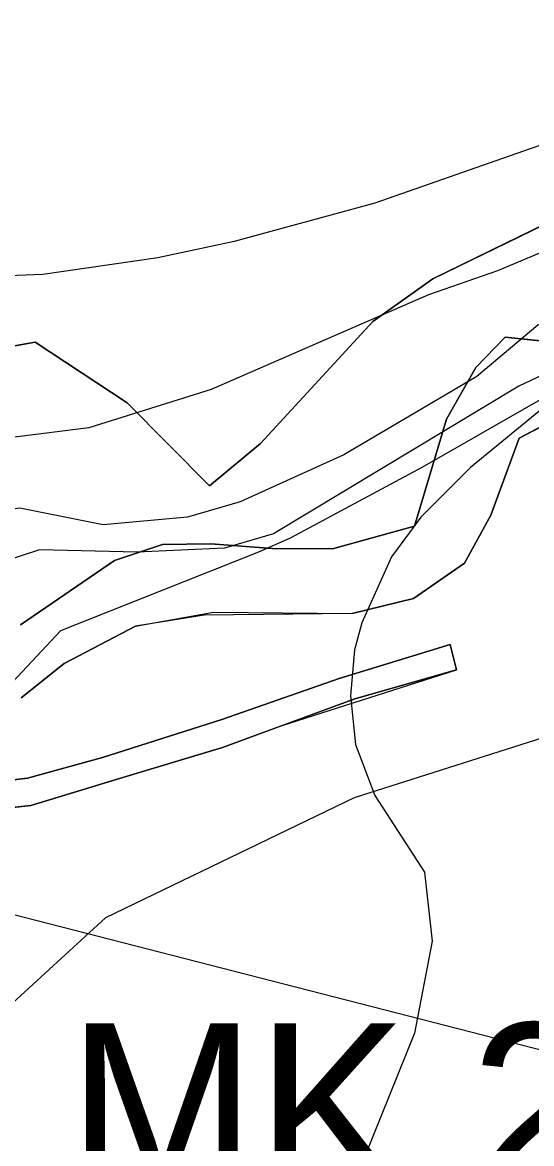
# Model space of a CAD drawing. Extents: x -662620 to -656370, y -1067090 to -1062990.
# Drawn here: x -660833.9 to -660776.8, y -1066138.4 to -1066012.5 of the extents above; entities that cross this region are included whole.
import ezdxf

# ---------------------------------------------------------------- set-up
doc = ezdxf.new("R2010")
doc.units = 0
for name, color, linetype in [('CHRANENE_LOZISKOVE_UZEMI', 7, 'Continuous'), ('LESNÍ_POZEMEK_-_STÁVAJÍCÍ', 7, 'Continuous'), ('LOKÁLNÍ_BIOKORIDOR_-_STÁVAJÍCÍ', 7, 'Continuous'), ('OSTATNÍ_PLOCHA_-_STÁVAJÍCÍ', 7, 'Continuous'), ('Popis_-_Lokální_biokoridor_-_stávající', 7, 'Continuous'), ('Trvalý_trávní_porost_-_stávající', 7, 'Continuous'), ('VODNÍ_PLOCHA_-_STÁVAJÍCÍ', 7, 'Continuous'), ('VODNÍ_TOK', 7, 'Continuous'), ('VRSTEVNICE_ZDŮRAZNĚNÁ', 7, 'Continuous'), ('VRSTEVNICE_ZÁKLADNÍ', 7, 'Continuous')]:
    doc.layers.add(name, color=color, linetype=linetype)

msp = doc.modelspace()

# ---------------------------------------------------------------- linework, layer by layer
at = {"layer": 'CHRANENE_LOZISKOVE_UZEMI'}
for points in [[(-660749.06, -1065989.87), (-660727.1, -1066013.63), (-660738.22, -1066021.29), (-660750.58, -1066027.24), (-660771.76, -1066033.47), (-660787.85, -1066041.31), (-660794.58, -1066046.12), (-660807.16, -1066059.79), (-660812.9, -1066064.54), (-660822.14, -1066055.22), (-660832.45, -1066048.42), (-660849.57, -1066051.53)], [(-660849.57, -1066051.53), (-660832.45, -1066048.42), (-660822.14, -1066055.22), (-660812.9, -1066064.54), (-660807.16, -1066059.79), (-660794.58, -1066046.12), (-660787.85, -1066041.31), (-660771.76, -1066033.47)], [(-660772.98, -1066048.56), (-660779.73, -1066047.87), (-660782.99, -1066051.25), (-660786.29, -1066057.08), (-660789.88, -1066069.08), (-660799.08, -1066071.6), (-660805.87, -1066071.58), (-660812.72, -1066071.06), (-660818.16, -1066071.13), (-660823.54, -1066072.93), (-660834.09, -1066080.16)], [(-660834.09, -1066080.16), (-660823.54, -1066072.93), (-660818.16, -1066071.13), (-660812.72, -1066071.06), (-660805.87, -1066071.58), (-660799.08, -1066071.6), (-660789.88, -1066069.08), (-660786.29, -1066057.08), (-660782.99, -1066051.25), (-660779.73, -1066047.87), (-660772.98, -1066048.56)], [(-660834.02, -1066088.33), (-660829.18, -1066084.47), (-660821.2, -1066080.3), (-660812.44, -1066078.72), (-660796.89, -1066078.87), (-660790.02, -1066077.19), (-660784.27, -1066073.21), (-660781.34, -1066067.83), (-660778.13, -1066059.19), (-660770.53, -1066055.17)], [(-660770.53, -1066055.17), (-660778.13, -1066059.19), (-660781.34, -1066067.83), (-660784.27, -1066073.21), (-660790.02, -1066077.19), (-660796.89, -1066078.87), (-660813.49, -1066079.08), (-660821.2, -1066080.3), (-660829.18, -1066084.47), (-660834.02, -1066088.33)], [(-660854.47, -1066107.21), (-660848.79, -1066109.18), (-660845.77, -1066100.71), (-660840.07, -1066101.18), (-660832.94, -1066100.44), (-660823.37, -1066097.52), (-660811.43, -1066093.9), (-660804.75, -1066091.45), (-660796.57, -1066088.46), (-660785.16, -1066085.21), (-660785.89, -1066082.36), (-660798.34, -1066086.17), (-660811.49, -1066090.76), (-660824.88, -1066095.04), (-660833.32, -1066097.37), (-660839.12, -1066098.03), (-660847.36, -1066096.35), (-660848.12, -1066099.92), (-660848.75, -1066100.82), (-660854.47, -1066107.22)], [(-660840.07, -1066101.18), (-660832.94, -1066100.44), (-660823.37, -1066097.52), (-660811.43, -1066093.9), (-660804.75, -1066091.45), (-660785.16, -1066085.21), (-660785.89, -1066082.36), (-660798.34, -1066086.17), (-660811.49, -1066090.76), (-660824.88, -1066095.04), (-660833.32, -1066097.37), (-660839.12, -1066098.03)], [(-660766.83, -1066130.15), (-660849.17, -1066109.04)]]:
    msp.add_lwpolyline(points, dxfattribs=at)
at = {"layer": 'LESNÍ_POZEMEK_-_STÁVAJÍCÍ'}
for p, q in [((-660787.85, -1066041.31), (-660771.76, -1066033.47)), ((-660794.58, -1066046.12), (-660787.85, -1066041.31)), ((-660807.16, -1066059.79), (-660794.58, -1066046.12)), ((-660849.57, -1066051.53), (-660832.45, -1066048.42)), ((-660832.45, -1066048.42), (-660822.14, -1066055.22)), ((-660779.73, -1066047.87), (-660782.99, -1066051.25)), ((-660772.98, -1066048.56), (-660779.73, -1066047.87)), ((-660782.99, -1066051.25), (-660786.29, -1066057.08)), ((-660822.14, -1066055.22), (-660812.9, -1066064.54)), ((-660786.29, -1066057.08), (-660789.88, -1066069.08)), ((-660812.9, -1066064.54), (-660807.16, -1066059.79)), ((-660789.88, -1066069.08), (-660799.08, -1066071.6)), ((-660818.16, -1066071.13), (-660823.54, -1066072.93)), ((-660812.72, -1066071.06), (-660818.16, -1066071.13)), ((-660805.87, -1066071.58), (-660812.72, -1066071.06)), ((-660799.08, -1066071.6), (-660805.87, -1066071.58)), ((-660823.54, -1066072.93), (-660834.09, -1066080.16))]:
    msp.add_line(p, q, dxfattribs=at)
for points in [[(-660849.57, -1066051.53), (-660832.45, -1066048.42), (-660822.14, -1066055.22), (-660812.9, -1066064.54), (-660807.16, -1066059.79), (-660794.58, -1066046.12), (-660787.85, -1066041.31), (-660771.76, -1066033.47)], [(-660772.98, -1066048.56), (-660779.73, -1066047.87), (-660782.99, -1066051.25), (-660786.29, -1066057.08), (-660789.88, -1066069.08), (-660799.08, -1066071.6), (-660805.87, -1066071.58), (-660812.72, -1066071.06), (-660818.16, -1066071.13), (-660823.54, -1066072.93), (-660834.09, -1066080.16)]]:
    msp.add_lwpolyline(points, dxfattribs=at)
at = {"layer": 'LOKÁLNÍ_BIOKORIDOR_-_STÁVAJÍCÍ'}
for points in [[(-660834.09, -1066080.16), (-660823.54, -1066072.93), (-660818.16, -1066071.13), (-660812.72, -1066071.06), (-660805.87, -1066071.58), (-660801.8, -1066071.59), (-660799.08, -1066071.6), (-660789.88, -1066069.08), (-660789.19, -1066066.79), (-660788.24, -1066063.6), (-660786.29, -1066057.08), (-660782.99, -1066051.25), (-660779.73, -1066047.87), (-660772.98, -1066048.56)], [(-660668.11, -1066095.59), (-660677.41, -1066090.36), (-660696.84, -1066078.55), (-660720.01, -1066063.72), (-660725.96, -1066067.33), (-660733.47, -1066071.05), (-660736.75, -1066073.02), (-660739.23, -1066073.16), (-660742.65, -1066073.93), (-660748.6, -1066075.26), (-660753.95, -1066077.35), (-660760.04, -1066079.48), (-660761.61, -1066080.83), (-660763.95, -1066083.56), (-660766.68, -1066085.82), (-660770.02, -1066088.22), (-660771.43, -1066091.13), (-660771.39, -1066091.51), (-660777.12, -1066093.34)], [(-660777.12, -1066093.34), (-660796.64, -1066099.57), (-660824.55, -1066113.01), (-660844.48, -1066131.28)]]:
    msp.add_lwpolyline(points, dxfattribs=at)
at = {"layer": 'OSTATNÍ_PLOCHA_-_STÁVAJÍCÍ'}
for p, q in [((-660798.34, -1066086.17), (-660785.89, -1066082.36)), ((-660798.34, -1066086.17), (-660785.89, -1066082.36)), ((-660785.89, -1066082.36), (-660785.16, -1066085.21)), ((-660785.89, -1066082.36), (-660785.16, -1066085.21)), ((-660811.49, -1066090.76), (-660798.34, -1066086.17)), ((-660811.49, -1066090.76), (-660798.34, -1066086.17)), ((-660785.16, -1066085.21), (-660796.57, -1066088.46)), ((-660785.16, -1066085.21), (-660796.57, -1066088.46)), ((-660796.57, -1066088.46), (-660811.43, -1066093.9)), ((-660796.57, -1066088.46), (-660811.43, -1066093.9)), ((-660824.88, -1066095.04), (-660811.49, -1066090.76)), ((-660824.88, -1066095.04), (-660811.49, -1066090.76)), ((-660811.43, -1066093.9), (-660823.37, -1066097.52)), ((-660811.43, -1066093.9), (-660823.37, -1066097.52)), ((-660833.32, -1066097.37), (-660824.88, -1066095.04)), ((-660833.32, -1066097.37), (-660824.88, -1066095.04)), ((-660839.12, -1066098.03), (-660833.32, -1066097.37)), ((-660839.12, -1066098.03), (-660833.32, -1066097.37)), ((-660823.37, -1066097.52), (-660832.94, -1066100.44)), ((-660823.37, -1066097.52), (-660832.94, -1066100.44)), ((-660832.94, -1066100.44), (-660840.07, -1066101.18)), ((-660832.94, -1066100.44), (-660840.07, -1066101.18))]:
    msp.add_line(p, q, dxfattribs=at)
msp.add_lwpolyline([(-660848.12, -1066099.92), (-660848.11, -1066099.91), (-660847.36, -1066096.35), (-660844.97, -1066097.16), (-660839.12, -1066098.03), (-660833.32, -1066097.37), (-660824.88, -1066095.04), (-660811.49, -1066090.76), (-660798.34, -1066086.17), (-660785.89, -1066082.36), (-660785.16, -1066085.21), (-660796.57, -1066088.46), (-660811.43, -1066093.9), (-660823.37, -1066097.52), (-660832.94, -1066100.44), (-660840.07, -1066101.18), (-660845.55, -1066100.23)], close=True, dxfattribs=at)
msp.add_lwpolyline([(-660848.12, -1066099.92), (-660848.11, -1066099.91), (-660847.36, -1066096.35), (-660844.97, -1066097.16), (-660839.12, -1066098.03), (-660833.32, -1066097.37), (-660824.88, -1066095.04), (-660811.49, -1066090.76), (-660798.34, -1066086.17), (-660785.89, -1066082.36), (-660785.16, -1066085.21), (-660796.57, -1066088.46), (-660811.43, -1066093.9), (-660823.37, -1066097.52), (-660832.94, -1066100.44), (-660840.07, -1066101.18), (-660845.55, -1066100.23)], close=True, dxfattribs=at)
at = {"layer": 'Trvalý_trávní_porost_-_stávající'}
for p, q in [((-660771.76, -1066033.47), (-660787.85, -1066041.31)), ((-660787.85, -1066041.31), (-660794.58, -1066046.12)), ((-660794.58, -1066046.12), (-660807.16, -1066059.79)), ((-660832.45, -1066048.42), (-660849.57, -1066051.53)), ((-660822.14, -1066055.22), (-660832.45, -1066048.42)), ((-660812.9, -1066064.54), (-660822.14, -1066055.22)), ((-660778.13, -1066059.19), (-660770.53, -1066055.17)), ((-660807.16, -1066059.79), (-660812.9, -1066064.54)), ((-660781.34, -1066067.83), (-660778.13, -1066059.19)), ((-660784.27, -1066073.21), (-660781.34, -1066067.83)), ((-660790.02, -1066077.19), (-660784.27, -1066073.21)), ((-660796.89, -1066078.87), (-660790.02, -1066077.19)), ((-660821.2, -1066080.3), (-660812.44, -1066078.72)), ((-660812.44, -1066078.72), (-660796.89, -1066078.87)), ((-660829.18, -1066084.47), (-660821.2, -1066080.3)), ((-660785.89, -1066082.36), (-660798.34, -1066086.17)), ((-660785.16, -1066085.21), (-660785.89, -1066082.36)), ((-660834.02, -1066088.33), (-660829.18, -1066084.47)), ((-660798.34, -1066086.17), (-660811.49, -1066090.76)), ((-660804.75, -1066091.45), (-660785.16, -1066085.21)), ((-660811.49, -1066090.76), (-660824.88, -1066095.04)), ((-660811.43, -1066093.9), (-660804.75, -1066091.45)), ((-660823.37, -1066097.52), (-660811.43, -1066093.9)), ((-660824.88, -1066095.04), (-660833.32, -1066097.37)), ((-660833.32, -1066097.37), (-660839.12, -1066098.03)), ((-660832.94, -1066100.44), (-660823.37, -1066097.52)), ((-660840.07, -1066101.18), (-660832.94, -1066100.44))]:
    msp.add_line(p, q, dxfattribs=at)
for points in [[(-660749.06, -1065989.87), (-660727.1, -1066013.63), (-660738.22, -1066021.29), (-660750.58, -1066027.24), (-660771.76, -1066033.47), (-660787.85, -1066041.31), (-660794.58, -1066046.12), (-660807.16, -1066059.79), (-660812.9, -1066064.54), (-660822.14, -1066055.22), (-660832.45, -1066048.42), (-660849.57, -1066051.53)], [(-660834.02, -1066088.33), (-660829.18, -1066084.47), (-660821.2, -1066080.3), (-660812.44, -1066078.72), (-660796.89, -1066078.87), (-660790.02, -1066077.19), (-660784.27, -1066073.21), (-660781.34, -1066067.83), (-660778.13, -1066059.19), (-660770.53, -1066055.17)], [(-660840.07, -1066101.18), (-660832.94, -1066100.44), (-660823.37, -1066097.52), (-660811.43, -1066093.9), (-660804.75, -1066091.45), (-660785.16, -1066085.21), (-660785.89, -1066082.36), (-660798.34, -1066086.17), (-660811.49, -1066090.76), (-660824.88, -1066095.04), (-660833.32, -1066097.37), (-660839.12, -1066098.03)]]:
    msp.add_lwpolyline(points, dxfattribs=at)
at = {"layer": 'VODNÍ_PLOCHA_-_STÁVAJÍCÍ'}
for p, q in [((-660782.99, -1066051.25), (-660779.73, -1066047.87)), ((-660779.73, -1066047.87), (-660772.98, -1066048.56)), ((-660786.29, -1066057.08), (-660782.99, -1066051.25)), ((-660770.53, -1066055.17), (-660778.13, -1066059.19)), ((-660789.88, -1066069.08), (-660786.29, -1066057.08)), ((-660778.13, -1066059.19), (-660781.34, -1066067.83)), ((-660781.34, -1066067.83), (-660784.27, -1066073.21)), ((-660799.08, -1066071.6), (-660789.88, -1066069.08)), ((-660823.54, -1066072.93), (-660818.16, -1066071.13)), ((-660818.16, -1066071.13), (-660812.72, -1066071.06)), ((-660812.72, -1066071.06), (-660805.87, -1066071.58)), ((-660805.87, -1066071.58), (-660799.08, -1066071.6)), ((-660834.09, -1066080.16), (-660823.54, -1066072.93)), ((-660784.27, -1066073.21), (-660790.02, -1066077.19)), ((-660790.02, -1066077.19), (-660796.89, -1066078.87)), ((-660813.49, -1066079.08), (-660821.2, -1066080.3)), ((-660796.89, -1066078.87), (-660813.49, -1066079.08)), ((-660821.2, -1066080.3), (-660829.18, -1066084.47)), ((-660829.18, -1066084.47), (-660834.02, -1066088.33))]:
    msp.add_line(p, q, dxfattribs=at)
for points in [[(-660834.09, -1066080.16), (-660823.54, -1066072.93), (-660818.16, -1066071.13), (-660812.72, -1066071.06), (-660805.87, -1066071.58), (-660799.08, -1066071.6), (-660789.88, -1066069.08), (-660786.29, -1066057.08), (-660782.99, -1066051.25), (-660779.73, -1066047.87), (-660772.98, -1066048.56)], [(-660770.53, -1066055.17), (-660778.13, -1066059.19), (-660781.34, -1066067.83), (-660784.27, -1066073.21), (-660790.02, -1066077.19), (-660796.89, -1066078.87), (-660813.49, -1066079.08), (-660821.2, -1066080.3), (-660829.18, -1066084.47), (-660834.02, -1066088.33)]]:
    msp.add_lwpolyline(points, dxfattribs=at)
at = {"layer": 'VODNÍ_TOK'}
msp.add_lwpolyline([(-660837.21, -1066088.91), (-660829.56, -1066080.8), (-660807.34, -1066071.95), (-660803.8, -1066070.39), (-660788.94, -1066062.41), (-660776.03, -1066054.99), (-660752.81, -1066043.2), (-660745.09, -1066041.96), (-660731.33, -1066042.24), (-660705.83, -1066047.54), (-660698.38, -1066047.54), (-660676.12, -1066044.03), (-660670.84, -1066044.69)], dxfattribs=at)
at = {"layer": 'VRSTEVNICE_ZDŮRAZNĚNÁ'}
msp.add_lwpolyline([(-660730.59, -1066026.19), (-660738.03, -1066030.39), (-660766.1, -1066040.95), (-660776.04, -1066046.51), (-660782.9, -1066052.28), (-660797.82, -1066061.08), (-660809.44, -1066066.33), (-660815.36, -1066068.07), (-660824.82, -1066068.91), (-660834.17, -1066067.04), (-660841.42, -1066068.14), (-660848.83, -1066071.96), (-660867.43, -1066090.28), (-660873.02, -1066093.86), (-660880.47, -1066096.44), (-660890.94, -1066096.59), (-660898.82, -1066098.45), (-660903.05, -1066101.94), (-660902.97, -1066107.33), (-660900.39, -1066119.66), (-660900.95, -1066125.28), (-660905.27, -1066131.7), (-660910.71, -1066135.57), (-660923.33, -1066137.57)], dxfattribs=at)
at = {"layer": 'VRSTEVNICE_ZÁKLADNÍ'}
for points in [[(-660695.71, -1065981.6), (-660701.04, -1065986.37), (-660712.36, -1065994.83), (-660724.83, -1066002.71), (-660745.18, -1066013.46), (-660764.82, -1066022.49), (-660794.34, -1066032.81), (-660810.11, -1066037.11), (-660818.7, -1066038.97), (-660831.6, -1066040.84), (-660845.93, -1066041.41), (-660858.83, -1066040.98), (-660882.05, -1066038.11), (-660897.53, -1066035.1), (-660914.73, -1066030.23), (-660933.64, -1066023.35)], [(-660695.71, -1065981.6), (-660701.04, -1065986.37), (-660712.36, -1065994.83), (-660724.83, -1066002.71), (-660745.18, -1066013.46), (-660764.82, -1066022.49), (-660794.34, -1066032.81), (-660810.11, -1066037.11), (-660818.7, -1066038.97), (-660831.6, -1066040.84), (-660845.93, -1066041.41), (-660858.83, -1066040.98), (-660882.05, -1066038.11), (-660897.53, -1066035.1), (-660914.73, -1066030.23), (-660933.64, -1066023.35)], [(-660661.34, -1066005.15), (-660674.24, -1066012.89), (-660689.72, -1066019.34), (-660692.3, -1066019.91), (-660710.36, -1066027.36), (-660717.52, -1066031.09), (-660731.28, -1066036.39), (-660757.28, -1066045.33), (-660773.26, -1066054.01), (-660783.59, -1066062.48), (-660789.18, -1066068.07), (-660792.48, -1066072.51), (-660795.78, -1066079.92), (-660796.63, -1066082.97), (-660797.06, -1066088.13), (-660796.49, -1066093.58), (-660794.34, -1066099.31), (-660788.75, -1066107.91), (-660787.89, -1066115.65), (-660789.9, -1066125.97), (-660796.35, -1066142.02)], [(-660661.34, -1066005.15), (-660674.24, -1066012.89), (-660689.72, -1066019.34), (-660692.3, -1066019.91), (-660710.36, -1066027.36), (-660717.52, -1066031.09), (-660731.28, -1066036.39), (-660757.28, -1066045.33), (-660773.26, -1066054.01), (-660783.59, -1066062.48), (-660789.18, -1066068.07), (-660792.48, -1066072.51), (-660795.78, -1066079.92), (-660796.63, -1066082.97), (-660797.06, -1066088.13), (-660796.49, -1066093.58), (-660794.34, -1066099.31), (-660788.75, -1066107.91), (-660787.89, -1066115.65), (-660789.9, -1066125.97), (-660796.35, -1066142.02)], [(-660739.34, -1066020.83), (-660742.84, -1066023.42), (-660757.36, -1066030.66), (-660780.58, -1066040.41), (-660788.32, -1066043.13), (-660812.69, -1066053.73), (-660826.44, -1066058.03), (-660835.62, -1066059.18), (-660847.08, -1066059.9), (-660853.96, -1066061.62), (-660858.55, -1066063.91), (-660860.84, -1066065.63), (-660866.14, -1066073.37), (-660870.44, -1066077.24), (-660875.46, -1066079.67), (-660878.04, -1066080.25), (-660888.36, -1066080.82), (-660898.68, -1066079.24), (-660903.83, -1066077.67), (-660914.44, -1066073.08), (-660922.18, -1066068.93)], [(-660739.34, -1066020.83), (-660742.84, -1066023.42), (-660757.36, -1066030.66), (-660780.58, -1066040.41), (-660788.32, -1066043.13), (-660812.69, -1066053.73), (-660826.44, -1066058.03), (-660835.62, -1066059.18), (-660847.08, -1066059.9), (-660853.96, -1066061.62), (-660858.55, -1066063.91), (-660860.84, -1066065.63), (-660866.14, -1066073.37), (-660870.44, -1066077.24), (-660875.46, -1066079.67), (-660878.04, -1066080.25), (-660888.36, -1066080.82), (-660898.68, -1066079.24), (-660903.83, -1066077.67), (-660914.44, -1066073.08), (-660922.18, -1066068.93)], [(-660719.13, -1066023.5), (-660729.91, -1066031.4), (-660743.35, -1066038), (-660752.47, -1066041.24), (-660778.18, -1066053.35), (-660805.69, -1066069.92), (-660811.22, -1066071.54), (-660821, -1066071.99), (-660831.97, -1066071.73), (-660838.51, -1066073.87)], [(-660719.13, -1066023.5), (-660729.91, -1066031.4), (-660743.35, -1066038), (-660752.47, -1066041.24), (-660778.18, -1066053.35), (-660805.69, -1066069.92), (-660811.22, -1066071.54), (-660821, -1066071.99), (-660831.97, -1066071.73), (-660838.51, -1066073.87)]]:
    msp.add_lwpolyline(points, dxfattribs=at)

# ---------------------------------------------------------------- texts
at = {"layer": 'Popis_-_Lokální_biokoridor_-_stávající'}
msp.add_text('MK 2', height=19, dxfattribs=at).set_placement((-660828.82, -1066143.86))

doc.saveas('drawing.dxf')
